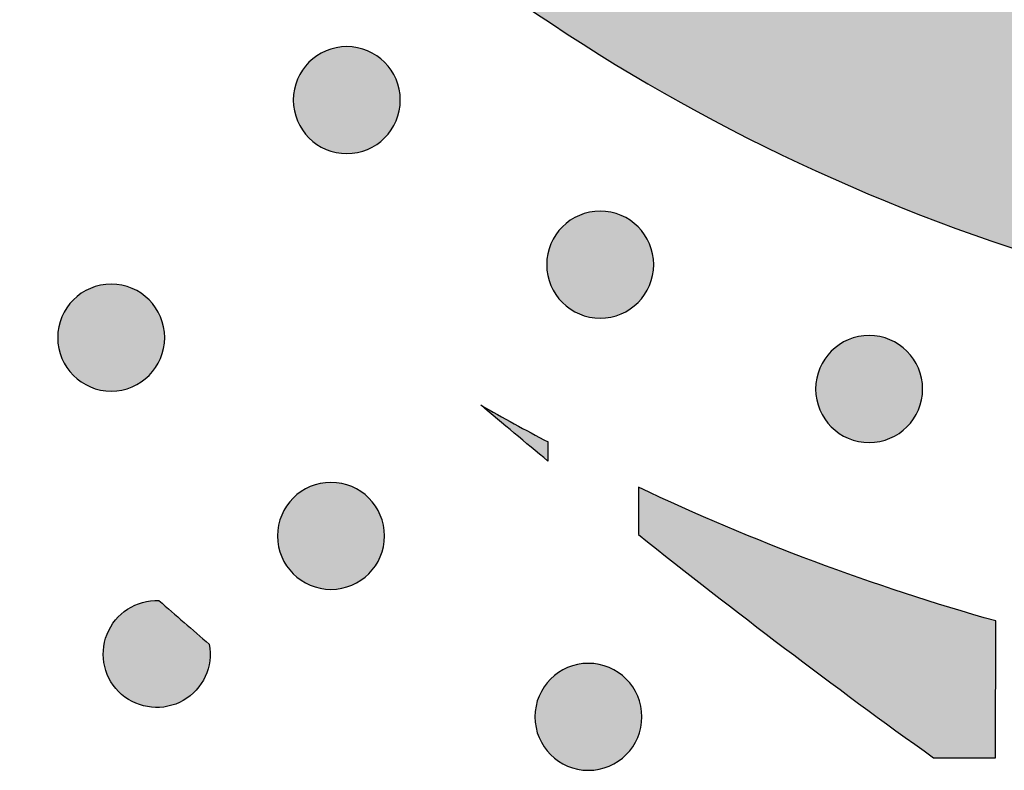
# Model space of a CAD drawing. Header units: millimetres. Extents: x -3873 to -97, y 912 to 4165.
# Tile 376 of 656: x -1824 to -1791, y 2714 to 2739. Entities that reach past the tile are written whole.
import ezdxf

# ---------------------------------------------------------------- set-up
doc = ezdxf.new("R2010")
doc.units = ezdxf.units.MM
doc.layers.add('pattern', color=7, linetype='Continuous', true_color=0x000000)

msp = doc.modelspace()

# ---------------------------------------------------------------- hatches: boundary and pattern name
at = {"layer": 'pattern'}
for points in [[(-1727.66, 2736.284), (-1721.893, 2751.304), (-1736.125, 2745.75), (-1738.634, 2744.818), (-1741.181, 2743.964), (-1743.763, 2743.191), (-1746.376, 2742.501), (-1749.016, 2741.895), (-1751.679, 2741.376), (-1754.36, 2740.944), (-1757.055, 2740.6), (-1759.761, 2740.345), (-1762.471, 2740.178), (-1765.183, 2740.102), (-1767.891, 2740.114), (-1770.592, 2740.214), (-1773.281, 2740.402), (-1775.954, 2740.677), (-1778.606, 2741.037), (-1779.6, 2741.198), (-1780.594, 2741.379), (-1781.586, 2741.58), (-1782.577, 2741.802), (-1783.566, 2742.043), (-1784.552, 2742.304), (-1785.534, 2742.586), (-1786.513, 2742.887), (-1787.487, 2743.209), (-1788.455, 2743.55), (-1789.418, 2743.911), (-1790.374, 2744.291), (-1791.324, 2744.691), (-1792.265, 2745.11), (-1793.199, 2745.548), (-1794.123, 2746.005), (-1795.039, 2746.48), (-1795.944, 2746.973), (-1796.839, 2747.484), (-1797.723, 2748.012), (-1798.596, 2748.558), (-1799.457, 2749.12), (-1800.305, 2749.699), (-1801.141, 2750.293), (-1801.963, 2750.903), (-1802.771, 2751.528), (-1803.566, 2752.168), (-1804.345, 2752.822), (-1805.11, 2753.49), (-1805.86, 2754.171), (-1806.594, 2754.864), (-1807.313, 2755.57), (-1808.017, 2756.29), (-1808.71, 2757.025), (-1809.389, 2757.776), (-1810.055, 2758.542), (-1810.708, 2759.323), (-1811.347, 2760.119), (-1811.97, 2760.928), (-1812.579, 2761.751), (-1813.172, 2762.588), (-1813.749, 2763.437), (-1814.31, 2764.299), (-1814.854, 2765.173), (-1815.381, 2766.058), (-1815.89, 2766.954), (-1816.382, 2767.86), (-1816.855, 2768.776), (-1817.31, 2769.702), (-1817.746, 2770.636), (-1818.164, 2771.578), (-1818.562, 2772.528), (-1818.941, 2773.485), (-1819.3, 2774.448), (-1819.639, 2775.418), (-1819.959, 2776.392), (-1820.259, 2777.371), (-1820.539, 2778.354), (-1820.798, 2779.34), (-1821.038, 2780.33), (-1821.258, 2781.321), (-1821.457, 2782.314), (-1821.637, 2783.308), (-1821.796, 2784.302), (-1822.151, 2786.955), (-1822.421, 2789.628), (-1822.605, 2792.317), (-1822.701, 2795.018), (-1822.708, 2797.727), (-1822.626, 2800.438), (-1822.455, 2803.149), (-1822.196, 2805.854), (-1821.847, 2808.548), (-1821.41, 2811.229), (-1820.886, 2813.89), (-1820.276, 2816.529), (-1819.581, 2819.141), (-1818.804, 2821.722), (-1817.946, 2824.268), (-1817.009, 2826.775), (-1811.43, 2840.997), (-1826.46, 2835.256), (-1827.127, 2833.73), (-1827.768, 2832.189), (-1828.384, 2830.633), (-1828.973, 2829.063), (-1829.535, 2827.481), (-1830.07, 2825.885), (-1830.577, 2824.278), (-1831.056, 2822.66), (-1831.507, 2821.031), (-1831.929, 2819.393), (-1832.322, 2817.745), (-1832.686, 2816.09), (-1833.021, 2814.427), (-1833.326, 2812.758), (-1833.6, 2811.083), (-1833.845, 2809.403), (-1834.06, 2807.719), (-1834.244, 2806.032), (-1834.398, 2804.342), (-1834.522, 2802.651), (-1834.615, 2800.959), (-1834.678, 2799.266), (-1834.711, 2797.575), (-1834.713, 2795.885), (-1834.685, 2794.197), (-1834.628, 2792.513), (-1834.54, 2790.833), (-1834.423, 2789.157), (-1834.276, 2787.487), (-1834.101, 2785.823), (-1833.896, 2784.166), (-1833.663, 2782.517), (-1833.466, 2781.291), (-1833.245, 2780.066), (-1832.999, 2778.841), (-1832.728, 2777.619), (-1832.433, 2776.4), (-1832.112, 2775.183), (-1831.767, 2773.972), (-1831.398, 2772.765), (-1831.004, 2771.563), (-1830.585, 2770.368), (-1830.142, 2769.18), (-1829.675, 2768.001), (-1829.184, 2766.829), (-1828.67, 2765.668), (-1828.132, 2764.516), (-1827.571, 2763.375), (-1826.987, 2762.245), (-1826.381, 2761.128), (-1825.753, 2760.023), (-1825.104, 2758.932), (-1824.433, 2757.855), (-1823.741, 2756.792), (-1823.03, 2755.745), (-1822.298, 2754.714), (-1821.548, 2753.698), (-1820.779, 2752.7), (-1819.992, 2751.72), (-1819.187, 2750.757), (-1818.365, 2749.812), (-1817.528, 2748.886), (-1816.674, 2747.979), (-1815.805, 2747.092), (-1814.92, 2746.222), (-1814.014, 2745.367), (-1813.09, 2744.528), (-1812.147, 2743.704), (-1811.185, 2742.898), (-1810.206, 2742.109), (-1809.209, 2741.338), (-1808.196, 2740.586), (-1807.165, 2739.853), (-1806.119, 2739.139), (-1805.058, 2738.446), (-1803.982, 2737.774), (-1802.892, 2737.122), (-1801.788, 2736.492), (-1800.672, 2735.884), (-1799.544, 2735.299), (-1798.403, 2734.736), (-1797.253, 2734.196), (-1796.092, 2733.679), (-1794.921, 2733.186), (-1793.742, 2732.717), (-1792.555, 2732.272), (-1791.361, 2731.852), (-1790.16, 2731.455), (-1788.954, 2731.084), (-1787.743, 2730.736), (-1786.527, 2730.414), (-1785.308, 2730.116), (-1784.086, 2729.844), (-1782.862, 2729.596), (-1781.637, 2729.372), (-1780.412, 2729.173), (-1778.763, 2728.937), (-1777.107, 2728.73), (-1775.443, 2728.551), (-1773.773, 2728.402), (-1772.098, 2728.281), (-1770.418, 2728.191), (-1768.733, 2728.13), (-1767.046, 2728.1), (-1765.356, 2728.099), (-1763.664, 2728.129), (-1761.972, 2728.189), (-1760.279, 2728.279), (-1758.588, 2728.4), (-1756.898, 2728.551), (-1755.21, 2728.732), (-1753.526, 2728.944), (-1751.846, 2729.186), (-1750.17, 2729.458), (-1748.5, 2729.76), (-1746.837, 2730.091), (-1745.181, 2730.452), (-1743.533, 2730.842), (-1741.894, 2731.262), (-1740.265, 2731.71), (-1738.646, 2732.186), (-1737.037, 2732.69), (-1735.441, 2733.223), (-1733.857, 2733.782), (-1732.287, 2734.368), (-1730.73, 2734.981), (-1729.187, 2735.62)], [(-1811.581, 2735.302), (-1811.609, 2735.274), (-1811.638, 2735.247), (-1811.668, 2735.22), (-1811.699, 2735.194), (-1811.73, 2735.168), (-1811.763, 2735.143), (-1811.796, 2735.118), (-1811.83, 2735.094), (-1811.865, 2735.071), (-1811.901, 2735.048), (-1811.938, 2735.026), (-1811.975, 2735.005), (-1812.013, 2734.985), (-1812.052, 2734.965), (-1812.091, 2734.946), (-1812.131, 2734.928), (-1812.172, 2734.911), (-1812.213, 2734.895), (-1812.255, 2734.88), (-1812.298, 2734.866), (-1812.341, 2734.853), (-1812.384, 2734.841), (-1812.428, 2734.83), (-1812.472, 2734.82), (-1812.517, 2734.812), (-1812.562, 2734.804), (-1812.607, 2734.798), (-1812.653, 2734.792), (-1812.698, 2734.788), (-1812.744, 2734.785), (-1812.79, 2734.783), (-1812.836, 2734.783), (-1812.882, 2734.784), (-1812.928, 2734.785), (-1812.974, 2734.788), (-1813.019, 2734.793), (-1813.065, 2734.798), (-1813.11, 2734.804), (-1813.155, 2734.812), (-1813.199, 2734.821), (-1813.244, 2734.831), (-1813.288, 2734.842), (-1813.331, 2734.854), (-1813.374, 2734.867), (-1813.417, 2734.881), (-1813.458, 2734.896), (-1813.5, 2734.912), (-1813.541, 2734.929), (-1813.581, 2734.947), (-1813.62, 2734.966), (-1813.659, 2734.986), (-1813.697, 2735.007), (-1813.734, 2735.028), (-1813.77, 2735.05), (-1813.806, 2735.073), (-1813.841, 2735.096), (-1813.875, 2735.12), (-1813.908, 2735.145), (-1813.941, 2735.17), (-1813.972, 2735.196), (-1814.003, 2735.222), (-1814.033, 2735.249), (-1814.062, 2735.276), (-1814.09, 2735.304), (-1814.118, 2735.332), (-1814.145, 2735.361), (-1814.171, 2735.391), (-1814.198, 2735.422), (-1814.223, 2735.453), (-1814.249, 2735.486), (-1814.273, 2735.519), (-1814.297, 2735.553), (-1814.321, 2735.588), (-1814.343, 2735.624), (-1814.365, 2735.66), (-1814.387, 2735.698), (-1814.407, 2735.736), (-1814.427, 2735.774), (-1814.445, 2735.814), (-1814.463, 2735.854), (-1814.48, 2735.895), (-1814.496, 2735.936), (-1814.512, 2735.978), (-1814.526, 2736.02), (-1814.539, 2736.063), (-1814.551, 2736.107), (-1814.562, 2736.151), (-1814.571, 2736.195), (-1814.58, 2736.24), (-1814.588, 2736.285), (-1814.594, 2736.33), (-1814.599, 2736.376), (-1814.603, 2736.421), (-1814.606, 2736.467), (-1814.608, 2736.513), (-1814.609, 2736.559), (-1814.608, 2736.605), (-1814.606, 2736.651), (-1814.603, 2736.696), (-1814.599, 2736.742), (-1814.594, 2736.787), (-1814.587, 2736.833), (-1814.58, 2736.878), (-1814.571, 2736.922), (-1814.561, 2736.967), (-1814.55, 2737.01), (-1814.538, 2737.054), (-1814.525, 2737.097), (-1814.51, 2737.139), (-1814.495, 2737.181), (-1814.479, 2737.223), (-1814.462, 2737.263), (-1814.444, 2737.303), (-1814.425, 2737.343), (-1814.406, 2737.382), (-1814.385, 2737.42), (-1814.364, 2737.457), (-1814.342, 2737.493), (-1814.319, 2737.529), (-1814.296, 2737.564), (-1814.271, 2737.598), (-1814.247, 2737.631), (-1814.221, 2737.664), (-1814.196, 2737.695), (-1814.169, 2737.726), (-1814.143, 2737.756), (-1814.116, 2737.785), (-1814.088, 2737.813), (-1814.06, 2737.84), (-1814.031, 2737.868), (-1814.001, 2737.894), (-1813.97, 2737.92), (-1813.938, 2737.946), (-1813.906, 2737.971), (-1813.873, 2737.996), (-1813.839, 2738.02), (-1813.804, 2738.043), (-1813.768, 2738.066), (-1813.731, 2738.088), (-1813.694, 2738.109), (-1813.656, 2738.13), (-1813.617, 2738.149), (-1813.578, 2738.168), (-1813.538, 2738.186), (-1813.497, 2738.203), (-1813.456, 2738.219), (-1813.414, 2738.234), (-1813.371, 2738.248), (-1813.328, 2738.261), (-1813.285, 2738.273), (-1813.241, 2738.284), (-1813.196, 2738.294), (-1813.152, 2738.303), (-1813.107, 2738.31), (-1813.062, 2738.317), (-1813.016, 2738.322), (-1812.97, 2738.326), (-1812.925, 2738.329), (-1812.879, 2738.331), (-1812.833, 2738.332), (-1812.787, 2738.331), (-1812.741, 2738.329), (-1812.695, 2738.326), (-1812.65, 2738.322), (-1812.604, 2738.317), (-1812.559, 2738.31), (-1812.514, 2738.302), (-1812.469, 2738.294), (-1812.425, 2738.284), (-1812.381, 2738.273), (-1812.338, 2738.261), (-1812.295, 2738.247), (-1812.252, 2738.233), (-1812.21, 2738.218), (-1812.169, 2738.202), (-1812.128, 2738.185), (-1812.088, 2738.167), (-1812.049, 2738.148), (-1812.01, 2738.128), (-1811.972, 2738.108), (-1811.935, 2738.087), (-1811.898, 2738.065), (-1811.863, 2738.042), (-1811.828, 2738.018), (-1811.794, 2737.994), (-1811.76, 2737.97), (-1811.728, 2737.944), (-1811.696, 2737.919), (-1811.666, 2737.892), (-1811.636, 2737.865), (-1811.607, 2737.838), (-1811.579, 2737.811), (-1811.551, 2737.783), (-1811.524, 2737.754), (-1811.497, 2737.724), (-1811.471, 2737.693), (-1811.445, 2737.661), (-1811.42, 2737.629), (-1811.396, 2737.595), (-1811.372, 2737.561), (-1811.348, 2737.526), (-1811.325, 2737.491), (-1811.303, 2737.454), (-1811.282, 2737.417), (-1811.262, 2737.379), (-1811.242, 2737.34), (-1811.223, 2737.301), (-1811.205, 2737.261), (-1811.188, 2737.22), (-1811.172, 2737.178), (-1811.157, 2737.136), (-1811.143, 2737.094), (-1811.13, 2737.051), (-1811.118, 2737.007), (-1811.107, 2736.964), (-1811.097, 2736.919), (-1811.089, 2736.875), (-1811.081, 2736.83), (-1811.075, 2736.784), (-1811.069, 2736.739), (-1811.065, 2736.693), (-1811.062, 2736.647), (-1811.061, 2736.602), (-1811.06, 2736.556), (-1811.061, 2736.51), (-1811.063, 2736.464), (-1811.066, 2736.418), (-1811.07, 2736.372), (-1811.075, 2736.327), (-1811.082, 2736.282), (-1811.089, 2736.237), (-1811.098, 2736.192), (-1811.108, 2736.148), (-1811.119, 2736.104), (-1811.131, 2736.061), (-1811.144, 2736.018), (-1811.158, 2735.975), (-1811.173, 2735.933), (-1811.19, 2735.892), (-1811.207, 2735.851), (-1811.225, 2735.811), (-1811.244, 2735.772), (-1811.263, 2735.733), (-1811.284, 2735.695), (-1811.305, 2735.658), (-1811.327, 2735.621), (-1811.35, 2735.585), (-1811.373, 2735.551), (-1811.397, 2735.516), (-1811.422, 2735.483), (-1811.447, 2735.451), (-1811.473, 2735.419), (-1811.499, 2735.388), (-1811.526, 2735.359), (-1811.553, 2735.33)], [(-1803.177, 2729.841), (-1803.205, 2729.813), (-1803.234, 2729.786), (-1803.264, 2729.759), (-1803.295, 2729.733), (-1803.327, 2729.707), (-1803.359, 2729.682), (-1803.392, 2729.658), (-1803.427, 2729.634), (-1803.461, 2729.61), (-1803.497, 2729.588), (-1803.534, 2729.566), (-1803.571, 2729.544), (-1803.609, 2729.524), (-1803.648, 2729.504), (-1803.687, 2729.485), (-1803.727, 2729.468), (-1803.768, 2729.451), (-1803.809, 2729.434), (-1803.851, 2729.419), (-1803.894, 2729.405), (-1803.937, 2729.392), (-1803.98, 2729.38), (-1804.024, 2729.369), (-1804.069, 2729.36), (-1804.113, 2729.351), (-1804.158, 2729.343), (-1804.203, 2729.337), (-1804.249, 2729.331), (-1804.295, 2729.327), (-1804.34, 2729.324), (-1804.386, 2729.323), (-1804.432, 2729.322), (-1804.478, 2729.323), (-1804.524, 2729.325), (-1804.57, 2729.328), (-1804.615, 2729.332), (-1804.661, 2729.337), (-1804.706, 2729.344), (-1804.751, 2729.351), (-1804.796, 2729.36), (-1804.84, 2729.37), (-1804.884, 2729.381), (-1804.927, 2729.393), (-1804.97, 2729.406), (-1805.013, 2729.42), (-1805.055, 2729.436), (-1805.096, 2729.452), (-1805.137, 2729.469), (-1805.177, 2729.487), (-1805.216, 2729.506), (-1805.255, 2729.525), (-1805.293, 2729.546), (-1805.33, 2729.567), (-1805.367, 2729.589), (-1805.402, 2729.612), (-1805.437, 2729.635), (-1805.471, 2729.659), (-1805.505, 2729.684), (-1805.537, 2729.709), (-1805.569, 2729.735), (-1805.599, 2729.761), (-1805.629, 2729.788), (-1805.658, 2729.815), (-1805.686, 2729.843), (-1805.714, 2729.871), (-1805.741, 2729.9), (-1805.768, 2729.93), (-1805.794, 2729.961), (-1805.82, 2729.992), (-1805.845, 2730.025), (-1805.869, 2730.058), (-1805.893, 2730.092), (-1805.917, 2730.127), (-1805.94, 2730.163), (-1805.962, 2730.2), (-1805.983, 2730.237), (-1806.003, 2730.275), (-1806.023, 2730.314), (-1806.042, 2730.353), (-1806.06, 2730.393), (-1806.077, 2730.434), (-1806.093, 2730.475), (-1806.108, 2730.517), (-1806.122, 2730.56), (-1806.135, 2730.603), (-1806.147, 2730.646), (-1806.158, 2730.69), (-1806.168, 2730.734), (-1806.176, 2730.779), (-1806.184, 2730.824), (-1806.19, 2730.869), (-1806.196, 2730.915), (-1806.2, 2730.96), (-1806.203, 2731.006), (-1806.204, 2731.052), (-1806.205, 2731.098), (-1806.204, 2731.144), (-1806.202, 2731.19), (-1806.199, 2731.236), (-1806.195, 2731.281), (-1806.19, 2731.327), (-1806.183, 2731.372), (-1806.176, 2731.417), (-1806.167, 2731.462), (-1806.157, 2731.506), (-1806.146, 2731.55), (-1806.134, 2731.593), (-1806.121, 2731.636), (-1806.107, 2731.679), (-1806.092, 2731.721), (-1806.075, 2731.762), (-1806.058, 2731.803), (-1806.04, 2731.843), (-1806.022, 2731.882), (-1806.002, 2731.921), (-1805.981, 2731.959), (-1805.96, 2731.996), (-1805.938, 2732.033), (-1805.915, 2732.068), (-1805.892, 2732.103), (-1805.868, 2732.137), (-1805.843, 2732.17), (-1805.818, 2732.203), (-1805.792, 2732.234), (-1805.766, 2732.265), (-1805.739, 2732.295), (-1805.712, 2732.324), (-1805.684, 2732.352), (-1805.656, 2732.38), (-1805.627, 2732.407), (-1805.597, 2732.434), (-1805.566, 2732.46), (-1805.535, 2732.485), (-1805.502, 2732.511), (-1805.469, 2732.535), (-1805.435, 2732.559), (-1805.4, 2732.583), (-1805.364, 2732.605), (-1805.328, 2732.627), (-1805.29, 2732.649), (-1805.252, 2732.669), (-1805.213, 2732.689), (-1805.174, 2732.708), (-1805.134, 2732.725), (-1805.093, 2732.742), (-1805.052, 2732.758), (-1805.01, 2732.774), (-1804.967, 2732.788), (-1804.924, 2732.801), (-1804.881, 2732.813), (-1804.837, 2732.824), (-1804.793, 2732.833), (-1804.748, 2732.842), (-1804.703, 2732.85), (-1804.658, 2732.856), (-1804.612, 2732.861), (-1804.567, 2732.866), (-1804.521, 2732.868), (-1804.475, 2732.87), (-1804.429, 2732.871), (-1804.383, 2732.87), (-1804.337, 2732.868), (-1804.291, 2732.865), (-1804.246, 2732.861), (-1804.2, 2732.856), (-1804.155, 2732.849), (-1804.11, 2732.842), (-1804.066, 2732.833), (-1804.021, 2732.823), (-1803.977, 2732.812), (-1803.934, 2732.8), (-1803.891, 2732.787), (-1803.848, 2732.773), (-1803.807, 2732.757), (-1803.765, 2732.741), (-1803.724, 2732.724), (-1803.684, 2732.706), (-1803.645, 2732.687), (-1803.606, 2732.668), (-1803.568, 2732.647), (-1803.531, 2732.626), (-1803.495, 2732.604), (-1803.459, 2732.581), (-1803.424, 2732.558), (-1803.39, 2732.533), (-1803.357, 2732.509), (-1803.324, 2732.484), (-1803.293, 2732.458), (-1803.262, 2732.431), (-1803.232, 2732.405), (-1803.203, 2732.378), (-1803.175, 2732.35), (-1803.147, 2732.322), (-1803.12, 2732.293), (-1803.094, 2732.263), (-1803.067, 2732.232), (-1803.042, 2732.2), (-1803.016, 2732.168), (-1802.992, 2732.135), (-1802.968, 2732.101), (-1802.944, 2732.066), (-1802.922, 2732.03), (-1802.9, 2731.993), (-1802.878, 2731.956), (-1802.858, 2731.918), (-1802.838, 2731.879), (-1802.82, 2731.84), (-1802.802, 2731.8), (-1802.785, 2731.759), (-1802.769, 2731.718), (-1802.754, 2731.676), (-1802.739, 2731.633), (-1802.726, 2731.59), (-1802.714, 2731.547), (-1802.703, 2731.503), (-1802.694, 2731.459), (-1802.685, 2731.414), (-1802.677, 2731.369), (-1802.671, 2731.324), (-1802.666, 2731.278), (-1802.662, 2731.233), (-1802.659, 2731.187), (-1802.657, 2731.141), (-1802.656, 2731.095), (-1802.657, 2731.049), (-1802.659, 2731.003), (-1802.662, 2730.957), (-1802.666, 2730.912), (-1802.671, 2730.866), (-1802.678, 2730.821), (-1802.685, 2730.776), (-1802.694, 2730.731), (-1802.704, 2730.687), (-1802.715, 2730.643), (-1802.727, 2730.6), (-1802.74, 2730.557), (-1802.755, 2730.514), (-1802.77, 2730.472), (-1802.786, 2730.431), (-1802.803, 2730.39), (-1802.821, 2730.35), (-1802.84, 2730.311), (-1802.859, 2730.272), (-1802.88, 2730.234), (-1802.901, 2730.197), (-1802.923, 2730.16), (-1802.946, 2730.125), (-1802.97, 2730.09), (-1802.994, 2730.056), (-1803.018, 2730.022), (-1803.044, 2729.99), (-1803.069, 2729.958), (-1803.096, 2729.928), (-1803.122, 2729.898), (-1803.15, 2729.869)], [(-1819.395, 2727.418), (-1819.423, 2727.39), (-1819.452, 2727.363), (-1819.482, 2727.336), (-1819.512, 2727.31), (-1819.544, 2727.285), (-1819.577, 2727.259), (-1819.61, 2727.235), (-1819.644, 2727.211), (-1819.679, 2727.187), (-1819.715, 2727.165), (-1819.751, 2727.143), (-1819.788, 2727.121), (-1819.826, 2727.101), (-1819.865, 2727.081), (-1819.905, 2727.062), (-1819.945, 2727.045), (-1819.986, 2727.028), (-1820.027, 2727.011), (-1820.069, 2726.996), (-1820.111, 2726.982), (-1820.154, 2726.969), (-1820.198, 2726.957), (-1820.242, 2726.946), (-1820.286, 2726.937), (-1820.331, 2726.928), (-1820.376, 2726.92), (-1820.421, 2726.914), (-1820.466, 2726.909), (-1820.512, 2726.904), (-1820.558, 2726.901), (-1820.604, 2726.9), (-1820.65, 2726.899), (-1820.696, 2726.9), (-1820.741, 2726.902), (-1820.787, 2726.905), (-1820.833, 2726.909), (-1820.878, 2726.914), (-1820.924, 2726.921), (-1820.968, 2726.928), (-1821.013, 2726.937), (-1821.057, 2726.947), (-1821.101, 2726.958), (-1821.145, 2726.97), (-1821.188, 2726.983), (-1821.23, 2726.997), (-1821.272, 2727.013), (-1821.313, 2727.029), (-1821.354, 2727.046), (-1821.394, 2727.064), (-1821.434, 2727.083), (-1821.472, 2727.102), (-1821.51, 2727.123), (-1821.548, 2727.144), (-1821.584, 2727.166), (-1821.62, 2727.189), (-1821.655, 2727.212), (-1821.689, 2727.236), (-1821.722, 2727.261), (-1821.754, 2727.286), (-1821.786, 2727.312), (-1821.817, 2727.338), (-1821.847, 2727.365), (-1821.876, 2727.392), (-1821.904, 2727.42), (-1821.931, 2727.448), (-1821.958, 2727.477), (-1821.985, 2727.507), (-1822.011, 2727.538), (-1822.037, 2727.569), (-1822.062, 2727.602), (-1822.087, 2727.635), (-1822.111, 2727.669), (-1822.134, 2727.704), (-1822.157, 2727.74), (-1822.179, 2727.777), (-1822.2, 2727.814), (-1822.221, 2727.852), (-1822.24, 2727.891), (-1822.259, 2727.93), (-1822.277, 2727.97), (-1822.294, 2728.011), (-1822.31, 2728.052), (-1822.325, 2728.094), (-1822.339, 2728.137), (-1822.352, 2728.18), (-1822.364, 2728.223), (-1822.375, 2728.267), (-1822.385, 2728.311), (-1822.394, 2728.356), (-1822.401, 2728.401), (-1822.408, 2728.446), (-1822.413, 2728.492), (-1822.417, 2728.537), (-1822.42, 2728.583), (-1822.422, 2728.629), (-1822.422, 2728.675), (-1822.422, 2728.721), (-1822.42, 2728.767), (-1822.417, 2728.813), (-1822.413, 2728.858), (-1822.407, 2728.904), (-1822.401, 2728.949), (-1822.393, 2728.994), (-1822.384, 2729.039), (-1822.374, 2729.083), (-1822.363, 2729.127), (-1822.351, 2729.17), (-1822.338, 2729.213), (-1822.324, 2729.256), (-1822.309, 2729.298), (-1822.293, 2729.339), (-1822.276, 2729.38), (-1822.258, 2729.42), (-1822.239, 2729.459), (-1822.219, 2729.498), (-1822.199, 2729.536), (-1822.177, 2729.573), (-1822.155, 2729.61), (-1822.133, 2729.645), (-1822.109, 2729.68), (-1822.085, 2729.714), (-1822.06, 2729.748), (-1822.035, 2729.78), (-1822.009, 2729.812), (-1821.983, 2729.842), (-1821.956, 2729.872), (-1821.929, 2729.901), (-1821.902, 2729.929), (-1821.873, 2729.957), (-1821.844, 2729.984), (-1821.814, 2730.011), (-1821.784, 2730.037), (-1821.752, 2730.063), (-1821.72, 2730.088), (-1821.686, 2730.112), (-1821.652, 2730.136), (-1821.617, 2730.16), (-1821.581, 2730.182), (-1821.545, 2730.204), (-1821.508, 2730.226), (-1821.47, 2730.246), (-1821.431, 2730.266), (-1821.391, 2730.285), (-1821.351, 2730.302), (-1821.311, 2730.319), (-1821.269, 2730.336), (-1821.227, 2730.351), (-1821.185, 2730.365), (-1821.142, 2730.378), (-1821.098, 2730.39), (-1821.054, 2730.401), (-1821.01, 2730.41), (-1820.965, 2730.419), (-1820.92, 2730.427), (-1820.875, 2730.433), (-1820.83, 2730.438), (-1820.784, 2730.443), (-1820.738, 2730.446), (-1820.692, 2730.447), (-1820.647, 2730.448), (-1820.601, 2730.447), (-1820.555, 2730.445), (-1820.509, 2730.442), (-1820.463, 2730.438), (-1820.418, 2730.433), (-1820.373, 2730.426), (-1820.328, 2730.419), (-1820.283, 2730.41), (-1820.239, 2730.4), (-1820.195, 2730.389), (-1820.151, 2730.377), (-1820.108, 2730.364), (-1820.066, 2730.35), (-1820.024, 2730.334), (-1819.983, 2730.318), (-1819.942, 2730.301), (-1819.902, 2730.283), (-1819.862, 2730.264), (-1819.824, 2730.245), (-1819.786, 2730.224), (-1819.748, 2730.203), (-1819.712, 2730.181), (-1819.676, 2730.158), (-1819.641, 2730.135), (-1819.607, 2730.111), (-1819.574, 2730.086), (-1819.542, 2730.061), (-1819.51, 2730.035), (-1819.479, 2730.009), (-1819.449, 2729.982), (-1819.42, 2729.955), (-1819.392, 2729.927), (-1819.365, 2729.899), (-1819.338, 2729.87), (-1819.311, 2729.84), (-1819.285, 2729.809), (-1819.259, 2729.778), (-1819.234, 2729.745), (-1819.209, 2729.712), (-1819.185, 2729.678), (-1819.162, 2729.643), (-1819.139, 2729.607), (-1819.117, 2729.57), (-1819.096, 2729.533), (-1819.075, 2729.495), (-1819.056, 2729.456), (-1819.037, 2729.417), (-1819.019, 2729.377), (-1819.002, 2729.336), (-1818.986, 2729.295), (-1818.971, 2729.253), (-1818.957, 2729.21), (-1818.944, 2729.167), (-1818.932, 2729.124), (-1818.921, 2729.08), (-1818.911, 2729.036), (-1818.902, 2728.991), (-1818.895, 2728.946), (-1818.888, 2728.901), (-1818.883, 2728.855), (-1818.879, 2728.81), (-1818.876, 2728.764), (-1818.874, 2728.718), (-1818.874, 2728.672), (-1818.874, 2728.626), (-1818.876, 2728.58), (-1818.879, 2728.534), (-1818.883, 2728.489), (-1818.889, 2728.443), (-1818.895, 2728.398), (-1818.903, 2728.353), (-1818.912, 2728.308), (-1818.922, 2728.264), (-1818.933, 2728.22), (-1818.945, 2728.177), (-1818.958, 2728.134), (-1818.972, 2728.091), (-1818.987, 2728.049), (-1819.003, 2728.008), (-1819.02, 2727.967), (-1819.038, 2727.927), (-1819.057, 2727.888), (-1819.077, 2727.849), (-1819.097, 2727.811), (-1819.119, 2727.774), (-1819.141, 2727.737), (-1819.164, 2727.702), (-1819.187, 2727.667), (-1819.211, 2727.633), (-1819.236, 2727.6), (-1819.261, 2727.567), (-1819.287, 2727.536), (-1819.313, 2727.505), (-1819.34, 2727.475), (-1819.367, 2727.446)], [(-1794.258, 2725.714), (-1794.286, 2725.687), (-1794.315, 2725.659), (-1794.345, 2725.633), (-1794.376, 2725.607), (-1794.407, 2725.581), (-1794.44, 2725.556), (-1794.473, 2725.531), (-1794.507, 2725.507), (-1794.542, 2725.484), (-1794.578, 2725.461), (-1794.614, 2725.439), (-1794.652, 2725.418), (-1794.69, 2725.397), (-1794.728, 2725.378), (-1794.768, 2725.359), (-1794.808, 2725.341), (-1794.849, 2725.324), (-1794.89, 2725.308), (-1794.932, 2725.293), (-1794.974, 2725.279), (-1795.017, 2725.266), (-1795.061, 2725.254), (-1795.105, 2725.243), (-1795.149, 2725.233), (-1795.194, 2725.224), (-1795.239, 2725.217), (-1795.284, 2725.21), (-1795.33, 2725.205), (-1795.375, 2725.201), (-1795.421, 2725.198), (-1795.467, 2725.196), (-1795.513, 2725.195), (-1795.559, 2725.196), (-1795.605, 2725.198), (-1795.65, 2725.201), (-1795.696, 2725.205), (-1795.741, 2725.211), (-1795.787, 2725.217), (-1795.832, 2725.225), (-1795.876, 2725.233), (-1795.921, 2725.243), (-1795.964, 2725.254), (-1796.008, 2725.266), (-1796.051, 2725.28), (-1796.093, 2725.294), (-1796.135, 2725.309), (-1796.177, 2725.325), (-1796.217, 2725.342), (-1796.257, 2725.36), (-1796.297, 2725.379), (-1796.336, 2725.399), (-1796.374, 2725.419), (-1796.411, 2725.44), (-1796.447, 2725.463), (-1796.483, 2725.485), (-1796.518, 2725.509), (-1796.552, 2725.533), (-1796.585, 2725.557), (-1796.618, 2725.583), (-1796.649, 2725.609), (-1796.68, 2725.635), (-1796.71, 2725.662), (-1796.739, 2725.689), (-1796.767, 2725.716), (-1796.794, 2725.744), (-1796.822, 2725.773), (-1796.848, 2725.803), (-1796.874, 2725.834), (-1796.9, 2725.866), (-1796.925, 2725.898), (-1796.95, 2725.932), (-1796.974, 2725.966), (-1796.997, 2726.001), (-1797.02, 2726.036), (-1797.042, 2726.073), (-1797.063, 2726.11), (-1797.084, 2726.148), (-1797.103, 2726.187), (-1797.122, 2726.226), (-1797.14, 2726.267), (-1797.157, 2726.307), (-1797.173, 2726.349), (-1797.188, 2726.391), (-1797.202, 2726.433), (-1797.215, 2726.476), (-1797.227, 2726.52), (-1797.238, 2726.563), (-1797.248, 2726.608), (-1797.257, 2726.652), (-1797.264, 2726.697), (-1797.271, 2726.743), (-1797.276, 2726.788), (-1797.28, 2726.834), (-1797.283, 2726.88), (-1797.285, 2726.925), (-1797.286, 2726.971), (-1797.285, 2727.017), (-1797.283, 2727.063), (-1797.28, 2727.109), (-1797.276, 2727.155), (-1797.271, 2727.2), (-1797.264, 2727.245), (-1797.256, 2727.29), (-1797.248, 2727.335), (-1797.238, 2727.379), (-1797.227, 2727.423), (-1797.215, 2727.467), (-1797.201, 2727.509), (-1797.187, 2727.552), (-1797.172, 2727.594), (-1797.156, 2727.635), (-1797.139, 2727.676), (-1797.121, 2727.716), (-1797.102, 2727.755), (-1797.082, 2727.794), (-1797.062, 2727.832), (-1797.041, 2727.869), (-1797.019, 2727.906), (-1796.996, 2727.942), (-1796.972, 2727.976), (-1796.948, 2728.011), (-1796.924, 2728.044), (-1796.898, 2728.076), (-1796.873, 2728.108), (-1796.846, 2728.139), (-1796.819, 2728.168), (-1796.792, 2728.197), (-1796.765, 2728.226), (-1796.737, 2728.253), (-1796.708, 2728.28), (-1796.678, 2728.307), (-1796.647, 2728.333), (-1796.615, 2728.359), (-1796.583, 2728.384), (-1796.549, 2728.409), (-1796.515, 2728.433), (-1796.48, 2728.456), (-1796.445, 2728.479), (-1796.408, 2728.501), (-1796.371, 2728.522), (-1796.333, 2728.542), (-1796.294, 2728.562), (-1796.255, 2728.581), (-1796.215, 2728.599), (-1796.174, 2728.616), (-1796.132, 2728.632), (-1796.09, 2728.647), (-1796.048, 2728.661), (-1796.005, 2728.674), (-1795.961, 2728.686), (-1795.918, 2728.697), (-1795.873, 2728.707), (-1795.829, 2728.715), (-1795.784, 2728.723), (-1795.738, 2728.729), (-1795.693, 2728.735), (-1795.647, 2728.739), (-1795.601, 2728.742), (-1795.556, 2728.744), (-1795.51, 2728.744), (-1795.464, 2728.743), (-1795.418, 2728.742), (-1795.372, 2728.739), (-1795.326, 2728.734), (-1795.281, 2728.729), (-1795.236, 2728.723), (-1795.191, 2728.715), (-1795.146, 2728.706), (-1795.102, 2728.696), (-1795.058, 2728.685), (-1795.015, 2728.673), (-1794.972, 2728.66), (-1794.929, 2728.646), (-1794.887, 2728.631), (-1794.846, 2728.615), (-1794.805, 2728.598), (-1794.765, 2728.58), (-1794.726, 2728.561), (-1794.687, 2728.541), (-1794.649, 2728.52), (-1794.612, 2728.499), (-1794.575, 2728.477), (-1794.539, 2728.454), (-1794.505, 2728.431), (-1794.47, 2728.407), (-1794.437, 2728.382), (-1794.405, 2728.357), (-1794.373, 2728.331), (-1794.343, 2728.305), (-1794.313, 2728.278), (-1794.284, 2728.251), (-1794.256, 2728.223), (-1794.228, 2728.195), (-1794.201, 2728.166), (-1794.174, 2728.136), (-1794.148, 2728.105), (-1794.122, 2728.074), (-1794.097, 2728.041), (-1794.072, 2728.008), (-1794.048, 2727.974), (-1794.025, 2727.939), (-1794.002, 2727.903), (-1793.98, 2727.867), (-1793.959, 2727.829), (-1793.939, 2727.791), (-1793.919, 2727.753), (-1793.9, 2727.713), (-1793.882, 2727.673), (-1793.865, 2727.632), (-1793.849, 2727.591), (-1793.834, 2727.549), (-1793.82, 2727.507), (-1793.807, 2727.464), (-1793.795, 2727.42), (-1793.784, 2727.376), (-1793.774, 2727.332), (-1793.766, 2727.287), (-1793.758, 2727.242), (-1793.752, 2727.197), (-1793.746, 2727.152), (-1793.742, 2727.106), (-1793.739, 2727.06), (-1793.737, 2727.014), (-1793.737, 2726.968), (-1793.738, 2726.922), (-1793.739, 2726.876), (-1793.742, 2726.831), (-1793.747, 2726.785), (-1793.752, 2726.74), (-1793.758, 2726.694), (-1793.766, 2726.649), (-1793.775, 2726.605), (-1793.785, 2726.56), (-1793.796, 2726.517), (-1793.808, 2726.473), (-1793.821, 2726.43), (-1793.835, 2726.388), (-1793.85, 2726.346), (-1793.866, 2726.304), (-1793.883, 2726.264), (-1793.901, 2726.224), (-1793.92, 2726.184), (-1793.94, 2726.145), (-1793.961, 2726.107), (-1793.982, 2726.07), (-1794.004, 2726.034), (-1794.027, 2725.998), (-1794.05, 2725.963), (-1794.074, 2725.929), (-1794.099, 2725.896), (-1794.124, 2725.863), (-1794.15, 2725.832), (-1794.176, 2725.801), (-1794.203, 2725.771), (-1794.23, 2725.742)], [(-1806.162, 2724.577), (-1808.393, 2726.441), (-1806.162, 2725.212)], [(-1812.105, 2720.84), (-1812.134, 2720.812), (-1812.163, 2720.785), (-1812.193, 2720.759), (-1812.223, 2720.732), (-1812.255, 2720.707), (-1812.287, 2720.681), (-1812.321, 2720.657), (-1812.355, 2720.633), (-1812.39, 2720.609), (-1812.426, 2720.587), (-1812.462, 2720.565), (-1812.499, 2720.543), (-1812.537, 2720.523), (-1812.576, 2720.503), (-1812.616, 2720.485), (-1812.656, 2720.467), (-1812.696, 2720.45), (-1812.738, 2720.434), (-1812.78, 2720.419), (-1812.822, 2720.404), (-1812.865, 2720.391), (-1812.909, 2720.379), (-1812.953, 2720.368), (-1812.997, 2720.359), (-1813.042, 2720.35), (-1813.087, 2720.342), (-1813.132, 2720.336), (-1813.177, 2720.331), (-1813.223, 2720.327), (-1813.269, 2720.324), (-1813.315, 2720.322), (-1813.361, 2720.321), (-1813.406, 2720.322), (-1813.452, 2720.324), (-1813.498, 2720.327), (-1813.544, 2720.331), (-1813.589, 2720.336), (-1813.634, 2720.343), (-1813.679, 2720.35), (-1813.724, 2720.359), (-1813.768, 2720.369), (-1813.812, 2720.38), (-1813.856, 2720.392), (-1813.899, 2720.405), (-1813.941, 2720.42), (-1813.983, 2720.435), (-1814.024, 2720.451), (-1814.065, 2720.468), (-1814.105, 2720.486), (-1814.145, 2720.505), (-1814.183, 2720.524), (-1814.221, 2720.545), (-1814.259, 2720.566), (-1814.295, 2720.588), (-1814.331, 2720.611), (-1814.366, 2720.635), (-1814.4, 2720.659), (-1814.433, 2720.683), (-1814.465, 2720.709), (-1814.497, 2720.734), (-1814.528, 2720.761), (-1814.558, 2720.787), (-1814.587, 2720.815), (-1814.615, 2720.842), (-1814.642, 2720.87), (-1814.669, 2720.899), (-1814.696, 2720.929), (-1814.722, 2720.96), (-1814.748, 2720.992), (-1814.773, 2721.024), (-1814.798, 2721.057), (-1814.822, 2721.092), (-1814.845, 2721.126), (-1814.868, 2721.162), (-1814.89, 2721.199), (-1814.911, 2721.236), (-1814.932, 2721.274), (-1814.951, 2721.313), (-1814.97, 2721.352), (-1814.988, 2721.392), (-1815.005, 2721.433), (-1815.021, 2721.474), (-1815.036, 2721.516), (-1815.05, 2721.559), (-1815.063, 2721.602), (-1815.075, 2721.645), (-1815.086, 2721.689), (-1815.096, 2721.734), (-1815.105, 2721.778), (-1815.112, 2721.823), (-1815.119, 2721.868), (-1815.124, 2721.914), (-1815.128, 2721.96), (-1815.131, 2722.005), (-1815.133, 2722.051), (-1815.133, 2722.097), (-1815.133, 2722.143), (-1815.131, 2722.189), (-1815.128, 2722.235), (-1815.124, 2722.28), (-1815.118, 2722.326), (-1815.112, 2722.371), (-1815.104, 2722.416), (-1815.095, 2722.461), (-1815.085, 2722.505), (-1815.074, 2722.549), (-1815.062, 2722.592), (-1815.049, 2722.635), (-1815.035, 2722.678), (-1815.02, 2722.72), (-1815.004, 2722.761), (-1814.987, 2722.802), (-1814.969, 2722.842), (-1814.95, 2722.881), (-1814.93, 2722.92), (-1814.91, 2722.958), (-1814.888, 2722.995), (-1814.866, 2723.032), (-1814.843, 2723.067), (-1814.82, 2723.102), (-1814.796, 2723.136), (-1814.771, 2723.17), (-1814.746, 2723.202), (-1814.72, 2723.234), (-1814.694, 2723.264), (-1814.667, 2723.294), (-1814.64, 2723.323), (-1814.612, 2723.351), (-1814.584, 2723.379), (-1814.555, 2723.406), (-1814.525, 2723.433), (-1814.495, 2723.459), (-1814.463, 2723.485), (-1814.431, 2723.51), (-1814.397, 2723.534), (-1814.363, 2723.558), (-1814.328, 2723.582), (-1814.292, 2723.605), (-1814.256, 2723.627), (-1814.219, 2723.648), (-1814.181, 2723.668), (-1814.142, 2723.688), (-1814.102, 2723.707), (-1814.062, 2723.725), (-1814.022, 2723.742), (-1813.98, 2723.758), (-1813.938, 2723.773), (-1813.896, 2723.787), (-1813.853, 2723.8), (-1813.809, 2723.812), (-1813.765, 2723.823), (-1813.721, 2723.833), (-1813.676, 2723.841), (-1813.631, 2723.849), (-1813.586, 2723.855), (-1813.541, 2723.861), (-1813.495, 2723.865), (-1813.449, 2723.868), (-1813.403, 2723.869), (-1813.357, 2723.87), (-1813.311, 2723.869), (-1813.266, 2723.867), (-1813.22, 2723.864), (-1813.174, 2723.86), (-1813.129, 2723.855), (-1813.083, 2723.848), (-1813.039, 2723.841), (-1812.994, 2723.832), (-1812.95, 2723.822), (-1812.906, 2723.811), (-1812.862, 2723.799), (-1812.819, 2723.786), (-1812.777, 2723.772), (-1812.735, 2723.757), (-1812.694, 2723.74), (-1812.653, 2723.723), (-1812.613, 2723.705), (-1812.573, 2723.687), (-1812.535, 2723.667), (-1812.497, 2723.646), (-1812.459, 2723.625), (-1812.423, 2723.603), (-1812.387, 2723.58), (-1812.352, 2723.557), (-1812.318, 2723.533), (-1812.285, 2723.508), (-1812.253, 2723.483), (-1812.221, 2723.457), (-1812.19, 2723.431), (-1812.16, 2723.404), (-1812.131, 2723.377), (-1812.103, 2723.349), (-1812.076, 2723.321), (-1812.049, 2723.292), (-1812.022, 2723.262), (-1811.996, 2723.231), (-1811.97, 2723.2), (-1811.945, 2723.167), (-1811.92, 2723.134), (-1811.896, 2723.1), (-1811.873, 2723.065), (-1811.85, 2723.029), (-1811.828, 2722.993), (-1811.807, 2722.955), (-1811.786, 2722.917), (-1811.767, 2722.878), (-1811.748, 2722.839), (-1811.73, 2722.799), (-1811.713, 2722.758), (-1811.697, 2722.717), (-1811.682, 2722.675), (-1811.668, 2722.632), (-1811.655, 2722.589), (-1811.643, 2722.546), (-1811.632, 2722.502), (-1811.622, 2722.458), (-1811.613, 2722.413), (-1811.606, 2722.368), (-1811.599, 2722.323), (-1811.594, 2722.277), (-1811.59, 2722.232), (-1811.587, 2722.186), (-1811.585, 2722.14), (-1811.585, 2722.094), (-1811.585, 2722.048), (-1811.587, 2722.002), (-1811.59, 2721.956), (-1811.594, 2721.911), (-1811.6, 2721.865), (-1811.606, 2721.82), (-1811.614, 2721.775), (-1811.623, 2721.731), (-1811.633, 2721.686), (-1811.644, 2721.642), (-1811.656, 2721.599), (-1811.669, 2721.556), (-1811.683, 2721.513), (-1811.698, 2721.472), (-1811.714, 2721.43), (-1811.731, 2721.389), (-1811.749, 2721.349), (-1811.768, 2721.31), (-1811.788, 2721.271), (-1811.808, 2721.233), (-1811.83, 2721.196), (-1811.852, 2721.16), (-1811.874, 2721.124), (-1811.898, 2721.089), (-1811.922, 2721.055), (-1811.947, 2721.022), (-1811.972, 2720.989), (-1811.998, 2720.958), (-1812.024, 2720.927), (-1812.051, 2720.897), (-1812.078, 2720.868)], [(-1791.313, 2719.274), (-1792.832, 2719.719), (-1794.342, 2720.195), (-1795.842, 2720.704), (-1797.331, 2721.244), (-1798.809, 2721.815), (-1800.274, 2722.416), (-1801.726, 2723.048), (-1803.163, 2723.71), (-1803.164, 2722.143), (-1798.319, 2718.376), (-1793.378, 2714.736), (-1791.317, 2714.734)], [(-1817.395, 2718.501), (-1817.389, 2718.47), (-1817.384, 2718.438), (-1817.38, 2718.405), (-1817.376, 2718.373), (-1817.373, 2718.34), (-1817.37, 2718.307), (-1817.368, 2718.274), (-1817.366, 2718.241), (-1817.365, 2718.207), (-1817.365, 2718.174), (-1817.366, 2718.14), (-1817.367, 2718.106), (-1817.368, 2718.072), (-1817.371, 2718.038), (-1817.374, 2718.003), (-1817.377, 2717.969), (-1817.382, 2717.935), (-1817.387, 2717.901), (-1817.393, 2717.866), (-1817.399, 2717.832), (-1817.406, 2717.798), (-1817.414, 2717.764), (-1817.422, 2717.73), (-1817.432, 2717.696), (-1817.441, 2717.662), (-1817.452, 2717.629), (-1817.463, 2717.595), (-1817.475, 2717.562), (-1817.488, 2717.529), (-1817.501, 2717.496), (-1817.515, 2717.464), (-1817.529, 2717.432), (-1817.545, 2717.4), (-1817.56, 2717.368), (-1817.577, 2717.337), (-1817.594, 2717.306), (-1817.611, 2717.275), (-1817.63, 2717.245), (-1817.648, 2717.215), (-1817.668, 2717.186), (-1817.688, 2717.157), (-1817.708, 2717.129), (-1817.729, 2717.101), (-1817.751, 2717.073), (-1817.772, 2717.046), (-1817.795, 2717.019), (-1817.818, 2716.993), (-1817.841, 2716.968), (-1817.865, 2716.943), (-1817.889, 2716.919), (-1817.913, 2716.895), (-1817.938, 2716.871), (-1817.963, 2716.849), (-1817.989, 2716.826), (-1818.015, 2716.805), (-1818.041, 2716.784), (-1818.067, 2716.763), (-1818.094, 2716.744), (-1818.121, 2716.724), (-1818.148, 2716.706), (-1818.175, 2716.688), (-1818.203, 2716.67), (-1818.23, 2716.653), (-1818.258, 2716.637), (-1818.286, 2716.622), (-1818.315, 2716.606), (-1818.344, 2716.591), (-1818.373, 2716.577), (-1818.403, 2716.563), (-1818.433, 2716.55), (-1818.464, 2716.537), (-1818.495, 2716.524), (-1818.526, 2716.512), (-1818.558, 2716.501), (-1818.59, 2716.49), (-1818.622, 2716.48), (-1818.655, 2716.47), (-1818.688, 2716.461), (-1818.721, 2716.453), (-1818.755, 2716.445), (-1818.788, 2716.438), (-1818.822, 2716.431), (-1818.857, 2716.426), (-1818.891, 2716.42), (-1818.926, 2716.416), (-1818.96, 2716.412), (-1818.995, 2716.409), (-1819.03, 2716.406), (-1819.065, 2716.404), (-1819.101, 2716.403), (-1819.136, 2716.403), (-1819.171, 2716.403), (-1819.206, 2716.404), (-1819.242, 2716.406), (-1819.277, 2716.408), (-1819.312, 2716.411), (-1819.347, 2716.415), (-1819.382, 2716.42), (-1819.417, 2716.425), (-1819.452, 2716.431), (-1819.487, 2716.437), (-1819.521, 2716.444), (-1819.556, 2716.452), (-1819.59, 2716.461), (-1819.624, 2716.47), (-1819.657, 2716.48), (-1819.691, 2716.491), (-1819.724, 2716.502), (-1819.756, 2716.514), (-1819.789, 2716.526), (-1819.821, 2716.539), (-1819.853, 2716.553), (-1819.884, 2716.567), (-1819.915, 2716.581), (-1819.946, 2716.597), (-1819.976, 2716.612), (-1820.006, 2716.629), (-1820.035, 2716.645), (-1820.064, 2716.663), (-1820.092, 2716.681), (-1820.12, 2716.699), (-1820.148, 2716.717), (-1820.175, 2716.736), (-1820.201, 2716.756), (-1820.227, 2716.776), (-1820.253, 2716.796), (-1820.278, 2716.816), (-1820.302, 2716.837), (-1820.327, 2716.859), (-1820.35, 2716.88), (-1820.374, 2716.903), (-1820.397, 2716.926), (-1820.42, 2716.949), (-1820.443, 2716.973), (-1820.465, 2716.998), (-1820.487, 2717.023), (-1820.509, 2717.049), (-1820.53, 2717.075), (-1820.551, 2717.102), (-1820.571, 2717.129), (-1820.591, 2717.157), (-1820.61, 2717.185), (-1820.629, 2717.213), (-1820.648, 2717.242), (-1820.665, 2717.272), (-1820.683, 2717.302), (-1820.7, 2717.332), (-1820.716, 2717.363), (-1820.732, 2717.394), (-1820.747, 2717.426), (-1820.761, 2717.458), (-1820.775, 2717.49), (-1820.789, 2717.522), (-1820.801, 2717.555), (-1820.813, 2717.588), (-1820.825, 2717.622), (-1820.835, 2717.656), (-1820.845, 2717.689), (-1820.855, 2717.723), (-1820.863, 2717.758), (-1820.871, 2717.792), (-1820.879, 2717.827), (-1820.885, 2717.861), (-1820.891, 2717.896), (-1820.897, 2717.931), (-1820.901, 2717.966), (-1820.905, 2718.001), (-1820.908, 2718.036), (-1820.911, 2718.071), (-1820.912, 2718.106), (-1820.913, 2718.141), (-1820.914, 2718.176), (-1820.913, 2718.211), (-1820.912, 2718.246), (-1820.911, 2718.28), (-1820.908, 2718.315), (-1820.905, 2718.349), (-1820.902, 2718.383), (-1820.897, 2718.417), (-1820.893, 2718.451), (-1820.887, 2718.484), (-1820.881, 2718.517), (-1820.874, 2718.55), (-1820.867, 2718.583), (-1820.859, 2718.615), (-1820.85, 2718.648), (-1820.841, 2718.679), (-1820.832, 2718.711), (-1820.821, 2718.742), (-1820.811, 2718.773), (-1820.8, 2718.803), (-1820.788, 2718.833), (-1820.776, 2718.863), (-1820.763, 2718.893), (-1820.75, 2718.922), (-1820.736, 2718.952), (-1820.721, 2718.981), (-1820.706, 2719.011), (-1820.69, 2719.04), (-1820.673, 2719.069), (-1820.656, 2719.098), (-1820.639, 2719.126), (-1820.62, 2719.155), (-1820.601, 2719.183), (-1820.582, 2719.211), (-1820.561, 2719.238), (-1820.541, 2719.266), (-1820.519, 2719.293), (-1820.497, 2719.319), (-1820.475, 2719.346), (-1820.452, 2719.371), (-1820.428, 2719.397), (-1820.404, 2719.422), (-1820.379, 2719.447), (-1820.354, 2719.471), (-1820.328, 2719.495), (-1820.301, 2719.518), (-1820.275, 2719.541), (-1820.247, 2719.563), (-1820.22, 2719.585), (-1820.191, 2719.606), (-1820.163, 2719.627), (-1820.134, 2719.647), (-1820.104, 2719.666), (-1820.074, 2719.685), (-1820.044, 2719.704), (-1820.013, 2719.721), (-1819.983, 2719.738), (-1819.951, 2719.755), (-1819.92, 2719.771), (-1819.888, 2719.786), (-1819.856, 2719.8), (-1819.824, 2719.814), (-1819.791, 2719.827), (-1819.759, 2719.84), (-1819.726, 2719.852), (-1819.693, 2719.863), (-1819.66, 2719.873), (-1819.627, 2719.883), (-1819.593, 2719.892), (-1819.56, 2719.901), (-1819.526, 2719.909), (-1819.493, 2719.916), (-1819.46, 2719.922), (-1819.426, 2719.928), (-1819.393, 2719.933), (-1819.359, 2719.938), (-1819.326, 2719.942), (-1819.293, 2719.945), (-1819.26, 2719.947), (-1819.227, 2719.949), (-1819.194, 2719.951), (-1819.161, 2719.951), (-1819.129, 2719.951), (-1819.096, 2719.951), (-1819.064, 2719.95)], [(-1803.569, 2714.836), (-1803.597, 2714.809), (-1803.626, 2714.782), (-1803.656, 2714.755), (-1803.687, 2714.729), (-1803.718, 2714.703), (-1803.751, 2714.678), (-1803.784, 2714.653), (-1803.818, 2714.629), (-1803.853, 2714.606), (-1803.889, 2714.583), (-1803.926, 2714.561), (-1803.963, 2714.54), (-1804.001, 2714.519), (-1804.04, 2714.5), (-1804.079, 2714.481), (-1804.119, 2714.463), (-1804.16, 2714.446), (-1804.201, 2714.43), (-1804.243, 2714.415), (-1804.286, 2714.401), (-1804.329, 2714.388), (-1804.372, 2714.376), (-1804.416, 2714.365), (-1804.46, 2714.355), (-1804.505, 2714.346), (-1804.55, 2714.339), (-1804.595, 2714.332), (-1804.641, 2714.327), (-1804.686, 2714.323), (-1804.732, 2714.32), (-1804.778, 2714.318), (-1804.824, 2714.318), (-1804.87, 2714.318), (-1804.916, 2714.32), (-1804.962, 2714.323), (-1805.007, 2714.327), (-1805.053, 2714.333), (-1805.098, 2714.339), (-1805.143, 2714.347), (-1805.188, 2714.356), (-1805.232, 2714.365), (-1805.276, 2714.376), (-1805.319, 2714.389), (-1805.362, 2714.402), (-1805.405, 2714.416), (-1805.447, 2714.431), (-1805.488, 2714.447), (-1805.529, 2714.464), (-1805.569, 2714.482), (-1805.608, 2714.501), (-1805.647, 2714.521), (-1805.685, 2714.541), (-1805.722, 2714.563), (-1805.758, 2714.585), (-1805.794, 2714.607), (-1805.829, 2714.631), (-1805.863, 2714.655), (-1805.896, 2714.68), (-1805.929, 2714.705), (-1805.96, 2714.731), (-1805.991, 2714.757), (-1806.021, 2714.784), (-1806.05, 2714.811), (-1806.078, 2714.838), (-1806.106, 2714.867), (-1806.133, 2714.896), (-1806.159, 2714.925), (-1806.186, 2714.956), (-1806.211, 2714.988), (-1806.237, 2715.02), (-1806.261, 2715.054), (-1806.285, 2715.088), (-1806.309, 2715.123), (-1806.331, 2715.158), (-1806.353, 2715.195), (-1806.375, 2715.232), (-1806.395, 2715.27), (-1806.415, 2715.309), (-1806.433, 2715.348), (-1806.451, 2715.389), (-1806.468, 2715.429), (-1806.484, 2715.471), (-1806.5, 2715.513), (-1806.514, 2715.555), (-1806.527, 2715.598), (-1806.539, 2715.642), (-1806.55, 2715.686), (-1806.559, 2715.73), (-1806.568, 2715.774), (-1806.576, 2715.819), (-1806.582, 2715.865), (-1806.587, 2715.91), (-1806.592, 2715.956), (-1806.594, 2716.002), (-1806.596, 2716.048), (-1806.597, 2716.093), (-1806.596, 2716.139), (-1806.594, 2716.185), (-1806.591, 2716.231), (-1806.587, 2716.277), (-1806.582, 2716.322), (-1806.575, 2716.367), (-1806.568, 2716.412), (-1806.559, 2716.457), (-1806.549, 2716.501), (-1806.538, 2716.545), (-1806.526, 2716.589), (-1806.513, 2716.632), (-1806.499, 2716.674), (-1806.483, 2716.716), (-1806.467, 2716.757), (-1806.45, 2716.798), (-1806.432, 2716.838), (-1806.413, 2716.878), (-1806.394, 2716.916), (-1806.373, 2716.954), (-1806.352, 2716.991), (-1806.33, 2717.028), (-1806.307, 2717.064), (-1806.284, 2717.099), (-1806.259, 2717.133), (-1806.235, 2717.166), (-1806.21, 2717.198), (-1806.184, 2717.23), (-1806.157, 2717.261), (-1806.131, 2717.29), (-1806.104, 2717.319), (-1806.076, 2717.348), (-1806.048, 2717.375), (-1806.019, 2717.402), (-1805.989, 2717.429), (-1805.958, 2717.455), (-1805.926, 2717.481), (-1805.894, 2717.506), (-1805.861, 2717.531), (-1805.827, 2717.555), (-1805.792, 2717.578), (-1805.756, 2717.601), (-1805.719, 2717.623), (-1805.682, 2717.644), (-1805.644, 2717.665), (-1805.605, 2717.684), (-1805.566, 2717.703), (-1805.526, 2717.721), (-1805.485, 2717.738), (-1805.444, 2717.754), (-1805.402, 2717.769), (-1805.359, 2717.783), (-1805.316, 2717.796), (-1805.273, 2717.808), (-1805.229, 2717.819), (-1805.184, 2717.829), (-1805.14, 2717.838), (-1805.095, 2717.845), (-1805.05, 2717.852), (-1805.004, 2717.857), (-1804.958, 2717.861), (-1804.913, 2717.864), (-1804.867, 2717.866), (-1804.821, 2717.866), (-1804.775, 2717.866), (-1804.729, 2717.864), (-1804.683, 2717.861), (-1804.638, 2717.857), (-1804.592, 2717.851), (-1804.547, 2717.845), (-1804.502, 2717.837), (-1804.457, 2717.828), (-1804.413, 2717.818), (-1804.369, 2717.807), (-1804.326, 2717.795), (-1804.283, 2717.782), (-1804.24, 2717.768), (-1804.198, 2717.753), (-1804.157, 2717.737), (-1804.116, 2717.72), (-1804.076, 2717.702), (-1804.037, 2717.683), (-1803.998, 2717.663), (-1803.96, 2717.643), (-1803.923, 2717.621), (-1803.886, 2717.599), (-1803.851, 2717.576), (-1803.816, 2717.553), (-1803.782, 2717.529), (-1803.748, 2717.504), (-1803.716, 2717.479), (-1803.684, 2717.453), (-1803.654, 2717.427), (-1803.624, 2717.4), (-1803.595, 2717.373), (-1803.567, 2717.345), (-1803.539, 2717.317), (-1803.512, 2717.288), (-1803.485, 2717.258), (-1803.459, 2717.228), (-1803.433, 2717.196), (-1803.408, 2717.163), (-1803.384, 2717.13), (-1803.36, 2717.096), (-1803.336, 2717.061), (-1803.314, 2717.025), (-1803.292, 2716.989), (-1803.27, 2716.952), (-1803.25, 2716.913), (-1803.23, 2716.875), (-1803.211, 2716.835), (-1803.193, 2716.795), (-1803.176, 2716.754), (-1803.16, 2716.713), (-1803.145, 2716.671), (-1803.131, 2716.629), (-1803.118, 2716.586), (-1803.106, 2716.542), (-1803.095, 2716.498), (-1803.085, 2716.454), (-1803.077, 2716.409), (-1803.069, 2716.364), (-1803.063, 2716.319), (-1803.057, 2716.274), (-1803.053, 2716.228), (-1803.05, 2716.182), (-1803.049, 2716.136), (-1803.048, 2716.09), (-1803.049, 2716.044), (-1803.051, 2715.999), (-1803.054, 2715.953), (-1803.058, 2715.907), (-1803.063, 2715.862), (-1803.07, 2715.816), (-1803.077, 2715.771), (-1803.086, 2715.727), (-1803.096, 2715.683), (-1803.107, 2715.639), (-1803.119, 2715.595), (-1803.132, 2715.552), (-1803.146, 2715.51), (-1803.162, 2715.468), (-1803.178, 2715.426), (-1803.195, 2715.386), (-1803.213, 2715.346), (-1803.232, 2715.306), (-1803.251, 2715.268), (-1803.272, 2715.23), (-1803.293, 2715.192), (-1803.315, 2715.156), (-1803.338, 2715.12), (-1803.361, 2715.085), (-1803.385, 2715.051), (-1803.41, 2715.018), (-1803.435, 2714.985), (-1803.461, 2714.954), (-1803.487, 2714.923), (-1803.514, 2714.893), (-1803.541, 2714.864)]]:
    msp.add_hatch(color=256, dxfattribs=at).paths.add_polyline_path(points, flags=0)

# ---------------------------------------------------------------- linework, layer by layer
for p, q in [((-1806.162, 2725.212), (-1806.162, 2724.577)), ((-1803.163, 2723.71), (-1803.164, 2722.143))]:
    msp.add_line(p, q, dxfattribs=at)
msp.add_lwpolyline([(-1793.378, 2714.736), (-1791.317, 2714.734), (-1791.313, 2719.274)], dxfattribs=at)
at = {"layer": 'pattern', "extrusion": (0, 0, -1)}
for centre in [(1812.834, 2736.557), (1804.431, 2731.096), (1820.648, 2728.674), (1795.511, 2726.97), (1813.359, 2722.096), (1804.822, 2716.092)]:
    msp.add_circle(centre, 1.774, dxfattribs=at)
at = {"layer": 'pattern'}
for centre, radius, start, end in [((-1770.855, 2791.964), 63.514, 224.95007, 261.34598), ((-1770.855, 2791.965), 75.515, 240.19199, 242.12474), ((-1654.615, 2908.207), 238.09, 231.39693, 234.35081), ((-1654.352, 2908.035), 250.012, 228.79023, 229.29672)]:
    msp.add_arc(centre, radius, start, end, dxfattribs=at)
at = {"layer": 'pattern', "extrusion": (0, 0, -1)}
for centre, radius, start, end in [((1654.617, 2908.205), 238.087, 309.53234, 310.2319), ((1770.855, 2791.964), 75.514, 285.71915, 295.33027), ((1819.139, 2718.177), 1.774, 169.477, 92.436)]:
    msp.add_arc(centre, radius, start, end, dxfattribs=at)

doc.saveas('drawing.dxf')
